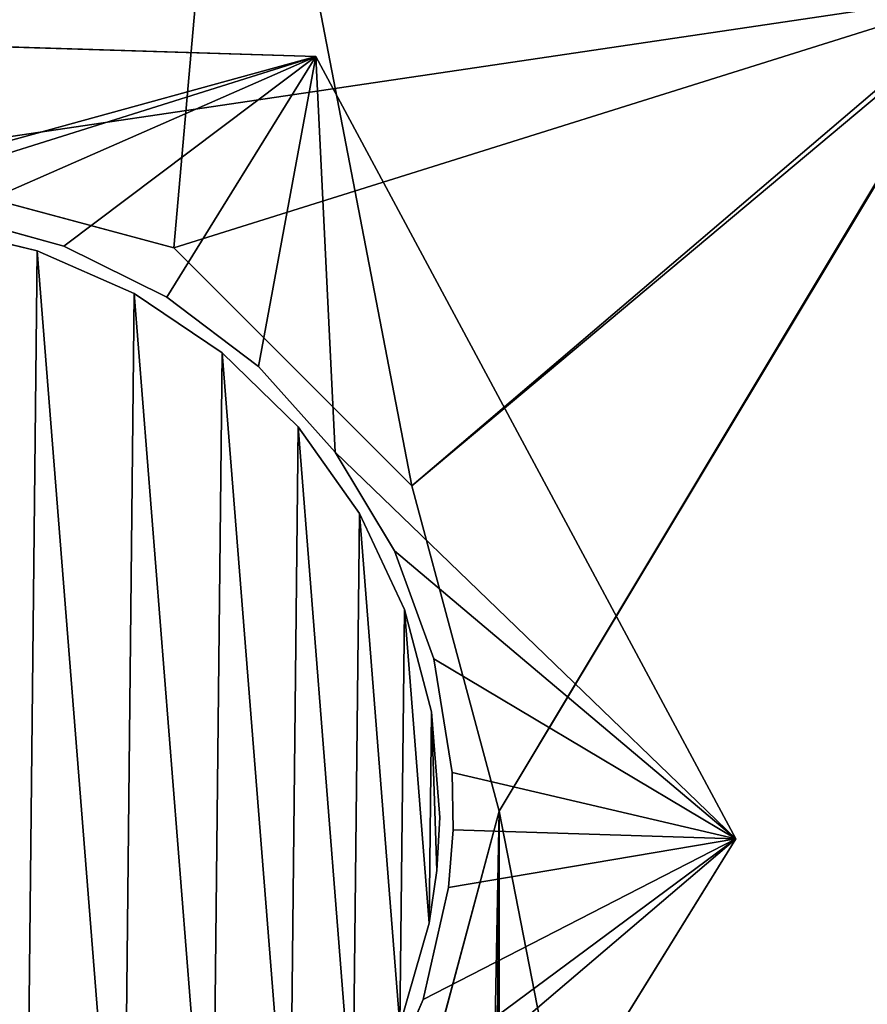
# Model space of a CAD drawing. Extents: x 1 to 151, y 1 to 151.
# Tile 613 of 621: x 109.2 to 116.36, y 129.54 to 137.87. Entities that reach past the tile are written whole.
import ezdxf

# ---------------------------------------------------------------- set-up
doc = ezdxf.new("R2010")
doc.units = 0
doc.header["$LTSCALE"] = 25.4
doc.layers.get('0').update_dxf_attribs({"color": 13, "linetype": 'CONTINUOUS'})

# ---------------------------------------------------------------- blocks, each defined once
blk = doc.blocks.new('MONTERREY-LED-9507_STL_1')
at = {"color": 9}
for p, q in [((111.7006, 137.5544, 18.5), (104.1987, 137.7864, 18.5)), ((104.1987, 137.7864, 15.5), (111.7006, 137.5544, 15.5)), ((111.7006, 137.5544, 18.5), (104.1987, 137.7864, 18.5)), ((104.1987, 137.7864, 15.5), (111.7006, 137.5544, 15.5)), ((115.2507, 130.9415, 18.5), (111.7006, 137.5544, 18.5)), ((111.7006, 137.5544, 15.5), (115.2507, 130.9415, 15.5)), ((115.2507, 130.9415, 18.5), (111.7006, 137.5544, 18.5)), ((111.7006, 137.5544, 15.5), (115.2507, 130.9415, 15.5)), ((111.7006, 137.5544, 15.5), (111.7006, 137.5544, 18.5)), ((111.7006, 137.5544, 15.5), (111.7006, 137.5544, 18.5)), ((108.6326, 136.2101, 18.5), (109.5698, 135.9518, 18.5)), ((109.5698, 135.9518, 15.5), (108.6326, 136.2101, 15.5)), ((109.5698, 135.9518, 15.5), (108.6326, 136.2101, 15.5)), ((108.6326, 136.2101, 18.5), (109.5698, 135.9518, 18.5)), ((108.473, 136.1208, 19.0086), (109.3448, 135.9119, 19.0086)), ((109.3448, 135.9119, 9.0086), (108.473, 136.1208, 9.0086)), ((108.473, 136.1208, 19.0086), (109.3448, 135.9119, 19.0086)), ((109.3448, 135.9119, 9.0086), (108.473, 136.1208, 9.0086)), ((109.5698, 135.9518, 18.5), (110.4412, 135.5208, 18.5)), ((110.4412, 135.5208, 15.5), (109.5698, 135.9518, 15.5)), ((109.5698, 135.9518, 15.5), (109.5698, 135.9518, 18.5)), ((109.5698, 135.9518, 15.5), (109.5698, 135.9518, 18.5)), ((110.4412, 135.5208, 15.5), (109.5698, 135.9518, 15.5)), ((109.5698, 135.9518, 18.5), (110.4412, 135.5208, 18.5)), ((109.3448, 135.9119, 19.0086), (109.3448, 135.9119, 9.0086)), ((109.3448, 135.9119, 19.0086), (110.1652, 135.5508, 19.0086)), ((110.1652, 135.5508, 9.0086), (109.3448, 135.9119, 9.0086)), ((109.3448, 135.9119, 19.0086), (109.3448, 135.9119, 9.0086)), ((109.3448, 135.9119, 19.0086), (110.1652, 135.5508, 19.0086)), ((110.1652, 135.5508, 9.0086), (109.3448, 135.9119, 9.0086)), ((110.1652, 135.5508, 19.0086), (110.1652, 135.5508, 9.0086)), ((110.1652, 135.5508, 19.0086), (110.908, 135.049, 19.0086)), ((110.908, 135.049, 9.0086), (110.1652, 135.5508, 9.0086)), ((110.1652, 135.5508, 19.0086), (110.1652, 135.5508, 9.0086)), ((110.1652, 135.5508, 19.0086), (110.908, 135.049, 19.0086)), ((110.908, 135.049, 9.0086), (110.1652, 135.5508, 9.0086)), ((110.4412, 135.5208, 18.5), (111.2152, 134.9327, 18.5)), ((111.2152, 134.9327, 15.5), (110.4412, 135.5208, 15.5)), ((110.4412, 135.5208, 15.5), (110.4412, 135.5208, 18.5)), ((110.4412, 135.5208, 15.5), (110.4412, 135.5208, 18.5)), ((111.2152, 134.9327, 15.5), (110.4412, 135.5208, 15.5)), ((110.4412, 135.5208, 18.5), (111.2152, 134.9327, 18.5)), ((110.908, 135.049, 19.0086), (110.908, 135.049, 9.0086)), ((110.908, 135.049, 19.0086), (111.5492, 134.4226, 19.0086)), ((111.5492, 134.4226, 9.0086), (110.908, 135.049, 9.0086)), ((110.908, 135.049, 19.0086), (110.908, 135.049, 9.0086)), ((110.908, 135.049, 19.0086), (111.5492, 134.4226, 19.0086)), ((111.5492, 134.4226, 9.0086), (110.908, 135.049, 9.0086)), ((111.2152, 134.9327, 18.5), (111.864, 134.2087, 18.5)), ((111.864, 134.2087, 15.5), (111.2152, 134.9327, 15.5)), ((111.2152, 134.9327, 15.5), (111.2152, 134.9327, 18.5)), ((111.2152, 134.9327, 15.5), (111.2152, 134.9327, 18.5)), ((111.864, 134.2087, 15.5), (111.2152, 134.9327, 15.5)), ((111.2152, 134.9327, 18.5), (111.864, 134.2087, 18.5)), ((111.5492, 134.4226, 19.0086), (111.5492, 134.4226, 9.0086)), ((111.5492, 134.4226, 19.0086), (112.0683, 133.6918, 19.0086)), ((112.0683, 133.6918, 9.0086), (111.5492, 134.4226, 9.0086)), ((111.5492, 134.4226, 19.0086), (111.5492, 134.4226, 9.0086)), ((111.5492, 134.4226, 19.0086), (112.0683, 133.6918, 19.0086)), ((112.0683, 133.6918, 9.0086), (111.5492, 134.4226, 9.0086)), ((111.864, 134.2087, 18.5), (112.3641, 133.3751, 18.5)), ((112.3641, 133.3751, 15.5), (111.864, 134.2087, 15.5)), ((111.864, 134.2087, 15.5), (111.864, 134.2087, 18.5)), ((111.864, 134.2087, 15.5), (111.864, 134.2087, 18.5)), ((112.3641, 133.3751, 15.5), (111.864, 134.2087, 15.5)), ((111.864, 134.2087, 18.5), (112.3641, 133.3751, 18.5)), ((112.0683, 133.6918, 19.0086), (112.0683, 133.6918, 9.0086)), ((112.0683, 133.6918, 19.0086), (112.4485, 132.8801, 19.0086)), ((112.4485, 132.8801, 9.0086), (112.0683, 133.6918, 9.0086)), ((112.0683, 133.6918, 19.0086), (112.0683, 133.6918, 9.0086)), ((112.0683, 133.6918, 19.0086), (112.4485, 132.8801, 19.0086)), ((112.4485, 132.8801, 9.0086), (112.0683, 133.6918, 9.0086)), ((112.3641, 133.3751, 18.5), (112.6973, 132.4618, 18.5)), ((112.6973, 132.4618, 15.5), (112.3641, 133.3751, 15.5)), ((112.3641, 133.3751, 15.5), (112.3641, 133.3751, 18.5)), ((112.3641, 133.3751, 15.5), (112.3641, 133.3751, 18.5)), ((112.6973, 132.4618, 15.5), (112.3641, 133.3751, 15.5)), ((112.3641, 133.3751, 18.5), (112.6973, 132.4618, 18.5)), ((112.4485, 132.8801, 19.0086), (112.4485, 132.8801, 9.0086)), ((112.4485, 132.8801, 19.0086), (112.6777, 132.0135, 19.0086)), ((112.6777, 132.0135, 9.0086), (112.4485, 132.8801, 9.0086)), ((112.4485, 132.8801, 19.0086), (112.4485, 132.8801, 9.0086)), ((112.4485, 132.8801, 19.0086), (112.6777, 132.0135, 19.0086)), ((112.6777, 132.0135, 9.0086), (112.4485, 132.8801, 9.0086)), ((112.6973, 132.4618, 18.5), (112.8517, 131.502, 18.5)), ((112.8517, 131.502, 15.5), (112.6973, 132.4618, 15.5)), ((112.6973, 132.4618, 15.5), (112.6973, 132.4618, 18.5)), ((112.6973, 132.4618, 15.5), (112.6973, 132.4618, 18.5)), ((112.8517, 131.502, 15.5), (112.6973, 132.4618, 15.5)), ((112.6973, 132.4618, 18.5), (112.8517, 131.502, 18.5)), ((112.6777, 132.0135, 19.0086), (112.6777, 132.0135, 9.0086)), ((112.6777, 132.0135, 19.0086), (112.7485, 131.1199, 19.0086)), ((112.7485, 131.1199, 9.0086), (112.6777, 132.0135, 9.0086)), ((112.6777, 132.0135, 19.0086), (112.6777, 132.0135, 9.0086)), ((112.6777, 132.0135, 19.0086), (112.7485, 131.1199, 19.0086)), ((112.7485, 131.1199, 9.0086), (112.6777, 132.0135, 9.0086)), ((112.8517, 131.502, 18.5), (112.8598, 131.0155, 18.5)), ((112.8598, 131.0155, 15.5), (112.8517, 131.502, 15.5)), ((112.8517, 131.502, 15.5), (112.8517, 131.502, 18.5)), ((112.8517, 131.502, 15.5), (112.8517, 131.502, 18.5)), ((112.8598, 131.0155, 15.5), (112.8517, 131.502, 15.5)), ((112.8517, 131.502, 18.5), (112.8598, 131.0155, 18.5)), ((112.7236, 130.6719, 9.0086), (112.7485, 131.1199, 9.0086)), ((112.7485, 131.1199, 19.0086), (112.7236, 130.6719, 19.0086)), ((112.7485, 131.1199, 19.0086), (112.7236, 130.6719, 19.0086)), ((112.7236, 130.6719, 9.0086), (112.7485, 131.1199, 9.0086)), ((112.7485, 131.1199, 19.0086), (112.7485, 131.1199, 9.0086)), ((112.7485, 131.1199, 19.0086), (112.7485, 131.1199, 9.0086)), ((112.8598, 131.0155, 18.5), (112.8217, 130.5303, 18.5)), ((112.8217, 130.5303, 15.5), (112.8598, 131.0155, 15.5)), ((112.8217, 130.5303, 15.5), (112.8598, 131.0155, 15.5)), ((112.8598, 131.0155, 18.5), (112.8217, 130.5303, 18.5)), ((112.8598, 131.0155, 15.5), (112.8598, 131.0155, 18.5)), ((112.8598, 131.0155, 15.5), (112.8598, 131.0155, 18.5)), ((111.2989, 124.5606, 18.5), (115.2507, 130.9415, 18.5)), ((115.2507, 130.9415, 15.5), (111.2989, 124.5606, 15.5)), ((111.2989, 124.5606, 18.5), (115.2507, 130.9415, 18.5)), ((115.2507, 130.9415, 15.5), (111.2989, 124.5606, 15.5)), ((115.2507, 130.9415, 15.5), (115.2507, 130.9415, 18.5)), ((115.2507, 130.9415, 15.5), (115.2507, 130.9415, 18.5)), ((112.7236, 130.6719, 19.0086), (112.6586, 130.228, 19.0086)), ((112.6586, 130.228, 9.0086), (112.7236, 130.6719, 9.0086)), ((112.7236, 130.6719, 19.0086), (112.6586, 130.228, 19.0086)), ((112.6586, 130.228, 9.0086), (112.7236, 130.6719, 9.0086)), ((112.7236, 130.6719, 9.0086), (112.7236, 130.6719, 19.0086)), ((112.7236, 130.6719, 9.0086), (112.7236, 130.6719, 19.0086)), ((112.8217, 130.5303, 18.5), (112.6083, 129.5819, 18.5)), ((112.6083, 129.5819, 15.5), (112.8217, 130.5303, 15.5)), ((112.6083, 129.5819, 15.5), (112.8217, 130.5303, 15.5)), ((112.8217, 130.5303, 18.5), (112.6083, 129.5819, 18.5)), ((112.8217, 130.5303, 15.5), (112.8217, 130.5303, 18.5)), ((112.8217, 130.5303, 15.5), (112.8217, 130.5303, 18.5)), ((112.6586, 130.228, 19.0086), (112.4108, 129.3665, 19.0086)), ((112.4108, 129.3665, 9.0086), (112.6586, 130.228, 9.0086)), ((112.6586, 130.228, 19.0086), (112.4108, 129.3665, 19.0086)), ((112.4108, 129.3665, 9.0086), (112.6586, 130.228, 9.0086)), ((112.6586, 130.228, 19.0086), (112.6586, 130.228, 9.0086)), ((112.6586, 130.228, 19.0086), (112.6586, 130.228, 9.0086)), ((112.6083, 129.5819, 18.5), (112.2192, 128.691, 18.5)), ((112.2192, 128.691, 15.5), (112.6083, 129.5819, 15.5)), ((112.2192, 128.691, 15.5), (112.6083, 129.5819, 15.5)), ((112.6083, 129.5819, 18.5), (112.2192, 128.691, 18.5)), ((112.6083, 129.5819, 15.5), (112.6083, 129.5819, 18.5)), ((112.6083, 129.5819, 15.5), (112.6083, 129.5819, 18.5))]:
    blk.add_line(p, q, dxfattribs=at)
at = {"color": 250}
for p, q in [((107.7488, 136.6735, 15.5), (110.4988, 135.9366, 15.5)), ((110.4988, 135.9366), (107.7488, 136.6735)), ((107.7488, 136.6735, 15.5), (110.4988, 135.9366, 15.5)), ((110.4988, 135.9366), (107.7488, 136.6735)), ((110.4988, 135.9366, 15.5), (112.5119, 133.9235, 15.5)), ((112.5119, 133.9235), (110.4988, 135.9366)), ((110.4988, 135.9366, 15.5), (112.5119, 133.9235, 15.5)), ((110.4988, 135.9366, 15.5), (110.4988, 135.9366)), ((112.5119, 133.9235), (110.4988, 135.9366)), ((110.4988, 135.9366, 15.5), (110.4988, 135.9366)), ((112.5119, 133.9235, 15.5), (113.2488, 131.1735, 15.5)), ((113.2488, 131.1735), (112.5119, 133.9235)), ((112.5119, 133.9235, 15.5), (113.2488, 131.1735, 15.5)), ((112.5119, 133.9235, 15.5), (112.5119, 133.9235)), ((113.2488, 131.1735), (112.5119, 133.9235)), ((112.5119, 133.9235, 15.5), (112.5119, 133.9235)), ((113.2488, 131.1735, 15.5), (112.5119, 128.4235, 15.5)), ((112.5119, 128.4235), (113.2488, 131.1735)), ((113.2488, 131.1735, 15.5), (112.5119, 128.4235, 15.5)), ((112.5119, 128.4235), (113.2488, 131.1735)), ((113.2488, 131.1735), (113.2488, 131.1735, 15.5)), ((113.2488, 131.1735), (113.2488, 131.1735, 15.5))]:
    blk.add_line(p, q, dxfattribs=at)
mesh = blk.add_polyface(dxfattribs=at)
corners = [(6.2525, 75.75), (6.459, 47.0487), (2.1911, 61.1182), (6.9893, 73), (13.3898, 34.0822), (9.0025, 70.9869), (11.7525, 70.25), (14.5025, 70.9869), (22.717, 22.717), (16.5156, 73), (17.2525, 75.75), (22.717, 128.783), (34.0822, 138.1102), (34.0822, 13.3898), (47.0487, 145.041), (47.0487, 6.459), (61.1182, 149.3089), (61.1182, 2.1911), (75.75, 150.75), (75.75, 0.75), (90.3818, 149.3089), (90.3818, 2.1911), (102.2488, 131.1735), (104.4513, 145.041), (102.9856, 133.9235), (104.9988, 135.9366), (107.7488, 136.6735), (117.4178, 138.1102), (110.4988, 135.9366), (112.5119, 133.9235), (113.2488, 131.1735), (113.2488, 20.3265), (102.2488, 20.3265), (104.4513, 6.459), (102.9856, 17.5765), (104.9988, 15.5634), (107.7488, 14.8265), (117.4178, 13.3898), (110.4988, 15.5634), (112.5119, 17.5765), (128.783, 128.783), (128.783, 22.717), (138.1102, 117.4178), (138.1102, 34.0822), (145.041, 104.4513), (145.041, 47.0487), (149.3089, 90.3818), (149.3089, 61.1182), (150.75, 75.75), (102.9856, 128.4235), (102.9856, 23.0765), (104.9988, 126.4104), (104.9988, 25.0896), (107.7488, 125.6735), (107.7488, 25.8265), (110.4988, 126.4104), (110.4988, 25.0896), (112.5119, 128.4235), (112.5119, 23.0765), (2.1911, 90.3818), (0.75, 75.75), (6.459, 104.4513), (6.9893, 78.5), (13.3898, 117.4178), (9.0025, 80.5131), (11.7525, 81.25), (14.5025, 80.5131), (16.5156, 78.5)]
mesh.append_faces([[corners[k] for k in face] for face in [(47, 46, 48), (59, 2, 60)]], dxfattribs={"vtx0": -1, "color": 250})
mesh.append_faces([[corners[k] for k in face] for face in [(1, 3, 4), (4, 7, 8), (8, 12, 13), (13, 14, 15), (15, 16, 17), (17, 18, 19), (19, 20, 21), (22, 23, 24), (24, 23, 25), (25, 23, 26), (26, 27, 28), (28, 27, 29), (29, 27, 30), (21, 32, 33), (33, 36, 37), (37, 40, 41), (41, 42, 43), (43, 44, 45), (45, 46, 47), (49, 32, 22), (32, 49, 50), (50, 51, 52), (52, 53, 54), (54, 55, 56), (56, 57, 58), (58, 30, 31), (0, 61, 62), (62, 63, 64), (64, 63, 65), (65, 63, 66), (66, 11, 67), (67, 11, 10)]], dxfattribs={"vtx0": -1, "vtx1": -1, "color": 250})
mesh.append_faces([[corners[k] for k in face] for face in [(8, 10, 11), (21, 20, 22), (30, 27, 31), (32, 21, 22), (37, 31, 27), (2, 61, 0)]], dxfattribs={"vtx0": -1, "vtx1": -1, "vtx2": -1, "color": 250})
mesh.append_faces([[corners[k] for k in face] for face in [(0, 1, 2), (1, 0, 3), (4, 3, 5), (4, 5, 6), (4, 6, 7), (8, 7, 9), (8, 9, 10), (8, 11, 12), (13, 12, 14), (15, 14, 16), (17, 16, 18), (19, 18, 20), (22, 20, 23), (26, 23, 27), (33, 32, 34), (33, 34, 35), (33, 35, 36), (37, 36, 38), (37, 38, 39), (37, 39, 31), (37, 27, 40), (41, 40, 42), (43, 42, 44), (45, 44, 46), (50, 49, 51), (52, 51, 53), (54, 53, 55), (56, 55, 57), (58, 57, 30), (2, 59, 61), (62, 61, 63), (66, 63, 11)]], dxfattribs={"vtx0": -1, "vtx2": -1, "color": 250})
mesh = blk.add_polyface(dxfattribs=at)
corners = [(1.3102, 68.4183, 15.5), (1.3102, 83.0817, 15.5), (0.95, 75.75, 15.5), (2.3873, 61.1572, 15.5), (2.3873, 90.3428, 15.5), (4.1709, 54.0367, 15.5), (4.1709, 97.4633, 15.5), (6.6438, 47.1253, 15.5), (6.2525, 75.75, 15.5), (6.9893, 73, 15.5), (9.7823, 40.4895, 15.5), (9.0025, 70.9869, 15.5), (11.7525, 70.25, 15.5), (13.5561, 34.1933, 15.5), (14.5025, 70.9869, 15.5), (17.9288, 28.2974, 15.5), (16.5156, 73, 15.5), (17.2525, 75.75, 15.5), (21.55, 75.75, 15.5), (22.8584, 128.6416, 15.5), (17.9288, 123.2026, 15.5), (21.9165, 82.0422, 15.5), (23.011, 88.2494, 15.5), (28.2974, 133.5712, 15.5), (24.8187, 94.2875, 15.5), (27.3151, 100.0749, 15.5), (30.4666, 105.5334, 15.5), (34.1933, 137.9439, 15.5), (34.2304, 110.5891, 15.5), (40.4895, 141.7177, 15.5), (38.5557, 115.1737, 15.5), (43.384, 119.2251, 15.5), (47.1253, 144.8562, 15.5), (48.65, 122.6886, 15.5), (54.0367, 147.3291, 15.5), (54.2825, 125.5173, 15.5), (61.1572, 149.1127, 15.5), (60.2053, 127.673, 15.5), (66.3383, 129.1266, 15.5), (68.4183, 150.1898, 15.5), (72.5985, 129.8583, 15.5), (75.75, 150.55, 15.5), (78.9015, 129.8583, 15.5), (83.0817, 150.1898, 15.5), (85.1617, 129.1266, 15.5), (90.3428, 149.1127, 15.5), (91.2947, 127.673, 15.5), (97.4633, 147.3291, 15.5), (97.2175, 125.5173, 15.5), (102.85, 122.6886, 15.5), (102.2488, 131.1735, 15.5), (102.9856, 128.4235, 15.5), (108.116, 119.2251, 15.5), (104.9988, 126.4104, 15.5), (107.7488, 125.6735, 15.5), (110.4988, 126.4104, 15.5), (112.9443, 115.1737, 15.5), (112.5119, 128.4235, 15.5), (113.2488, 131.1735, 15.5), (117.2696, 110.5891, 15.5), (104.3747, 6.6438, 15.5), (102.2488, 20.3265, 15.5), (97.4633, 4.1709, 15.5), (102.9856, 17.5765, 15.5), (104.9988, 15.5634, 15.5), (111.0105, 9.7823, 15.5), (107.7488, 14.8265, 15.5), (110.4988, 15.5634, 15.5), (112.5119, 17.5765, 15.5), (117.3067, 13.5561, 15.5), (113.2488, 20.3265, 15.5), (117.2696, 40.9109, 15.5), (121.0334, 45.9666, 15.5), (123.2026, 17.9288, 15.5), (124.1849, 51.4251, 15.5), (128.6416, 22.8584, 15.5), (126.6813, 57.2125, 15.5), (128.489, 63.2506, 15.5), (129.5835, 69.4578, 15.5), (133.5712, 28.2974, 15.5), (129.95, 75.75, 15.5), (104.3747, 144.8562, 15.5), (102.9856, 133.9235, 15.5), (104.9988, 135.9366, 15.5), (111.0105, 141.7177, 15.5), (107.7488, 136.6735, 15.5), (110.4988, 135.9366, 15.5), (112.5119, 133.9235, 15.5), (117.3067, 137.9439, 15.5), (121.0334, 105.5334, 15.5), (123.2026, 133.5712, 15.5), (124.1849, 100.0749, 15.5), (128.6416, 128.6416, 15.5), (126.6813, 94.2875, 15.5), (128.489, 88.2494, 15.5), (129.5835, 82.0422, 15.5), (133.5712, 123.2026, 15.5), (137.9439, 34.1933, 15.5), (137.9439, 117.3067, 15.5), (141.7177, 40.4895, 15.5), (141.7177, 111.0105, 15.5), (144.8562, 47.1253, 15.5), (144.8562, 104.3747, 15.5), (147.3291, 54.0367, 15.5), (147.3291, 97.4633, 15.5), (149.1127, 61.1572, 15.5), (149.1127, 90.3428, 15.5), (150.1898, 68.4183, 15.5), (150.1898, 83.0817, 15.5), (150.55, 75.75, 15.5), (6.6438, 104.3747, 15.5), (6.9893, 78.5, 15.5), (9.7823, 111.0105, 15.5), (9.0025, 80.5131, 15.5), (11.7525, 81.25, 15.5), (13.5561, 117.3067, 15.5), (14.5025, 80.5131, 15.5), (16.5156, 78.5, 15.5), (22.8584, 22.8584, 15.5), (21.9165, 69.4578, 15.5), (23.011, 63.2506, 15.5), (28.2974, 17.9288, 15.5), (24.8187, 57.2125, 15.5), (27.3151, 51.4251, 15.5), (30.4666, 45.9666, 15.5), (34.1933, 13.5561, 15.5), (34.2304, 40.9109, 15.5), (40.4895, 9.7823, 15.5), (38.5557, 36.3263, 15.5), (43.384, 32.2749, 15.5), (47.1253, 6.6438, 15.5), (48.65, 28.8114, 15.5), (54.0367, 4.1709, 15.5), (54.2825, 25.9827, 15.5), (61.1572, 2.3873, 15.5), (60.2053, 23.827, 15.5), (66.3383, 22.3734, 15.5), (68.4183, 1.3102, 15.5), (72.5985, 21.6417, 15.5), (75.75, 0.95, 15.5), (78.9015, 21.6417, 15.5), (83.0817, 1.3102, 15.5), (85.1617, 22.3734, 15.5), (90.3428, 2.3873, 15.5), (91.2947, 23.827, 15.5), (97.2175, 25.9827, 15.5), (102.85, 28.8114, 15.5), (102.9856, 23.0765, 15.5), (108.116, 32.2749, 15.5), (104.9988, 25.0896, 15.5), (107.7488, 25.8265, 15.5), (110.4988, 25.0896, 15.5), (112.9443, 36.3263, 15.5), (112.5119, 23.0765, 15.5)]
mesh.append_faces([[corners[k] for k in face] for face in [(0, 1, 2), (108, 107, 109)]], dxfattribs={"vtx0": -1, "color": 250})
mesh.append_faces([[corners[k] for k in face] for face in [(1, 3, 4), (4, 5, 6), (8, 7, 9), (9, 10, 11), (11, 10, 12), (12, 13, 14), (14, 15, 16), (16, 15, 17), (19, 22, 23), (23, 26, 27), (27, 28, 29), (29, 31, 32), (32, 33, 34), (34, 35, 36), (36, 38, 39), (39, 40, 41), (41, 42, 43), (43, 44, 45), (45, 46, 47), (50, 49, 51), (51, 52, 53), (53, 52, 54), (54, 52, 55), (55, 56, 57), (57, 56, 58), (60, 61, 62), (61, 60, 63), (63, 60, 64), (64, 65, 66), (66, 65, 67), (67, 65, 68), (68, 69, 70), (71, 69, 72), (72, 73, 74), (74, 75, 76), (76, 75, 77), (77, 75, 78), (78, 79, 80), (81, 83, 84), (84, 87, 88), (88, 89, 90), (90, 91, 92), (92, 95, 96), (96, 97, 98), (98, 99, 100), (100, 101, 102), (102, 103, 104), (104, 105, 106), (106, 107, 108), (110, 111, 112), (112, 114, 115), (115, 116, 20), (18, 118, 119), (119, 118, 120), (120, 121, 122), (122, 121, 123), (123, 121, 124), (124, 125, 126), (126, 127, 128), (128, 127, 129), (129, 130, 131), (131, 132, 133), (133, 134, 135), (135, 134, 136), (136, 137, 138), (138, 139, 140), (140, 141, 142), (142, 143, 144), (144, 62, 145), (145, 62, 146), (146, 147, 148), (148, 151, 152), (152, 70, 71)]], dxfattribs={"vtx0": -1, "vtx1": -1, "color": 250})
mesh.append_faces([[corners[k] for k in face] for face in [(6, 7, 8), (47, 49, 50), (70, 69, 71), (88, 58, 59), (96, 80, 79), (20, 17, 15), (20, 118, 18), (146, 62, 61)]], dxfattribs={"vtx0": -1, "vtx1": -1, "vtx2": -1, "color": 250})
mesh.append_faces([[corners[k] for k in face] for face in [(1, 0, 3), (4, 3, 5), (6, 5, 7), (9, 7, 10), (12, 10, 13), (14, 13, 15), (18, 19, 20), (19, 18, 21), (19, 21, 22), (23, 22, 24), (23, 24, 25), (23, 25, 26), (27, 26, 28), (29, 28, 30), (29, 30, 31), (32, 31, 33), (34, 33, 35), (36, 35, 37), (36, 37, 38), (39, 38, 40), (41, 40, 42), (43, 42, 44), (45, 44, 46), (47, 46, 48), (47, 48, 49), (51, 49, 52), (55, 52, 56), (58, 56, 59), (64, 60, 65), (68, 65, 69), (72, 69, 73), (74, 73, 75), (78, 75, 79), (50, 81, 47), (81, 50, 82), (81, 82, 83), (84, 83, 85), (84, 85, 86), (84, 86, 87), (88, 87, 58), (88, 59, 89), (90, 89, 91), (92, 91, 93), (92, 93, 94), (92, 94, 95), (96, 95, 80), (96, 79, 97), (98, 97, 99), (100, 99, 101), (102, 101, 103), (104, 103, 105), (106, 105, 107), (8, 110, 6), (110, 8, 111), (112, 111, 113), (112, 113, 114), (115, 114, 116), (20, 116, 117), (20, 117, 17), (20, 15, 118), (120, 118, 121), (124, 121, 125), (126, 125, 127), (129, 127, 130), (131, 130, 132), (133, 132, 134), (136, 134, 137), (138, 137, 139), (140, 139, 141), (142, 141, 143), (144, 143, 62), (146, 61, 147), (148, 147, 149), (148, 149, 150), (148, 150, 151), (152, 151, 153), (152, 153, 70)]], dxfattribs={"vtx0": -1, "vtx2": -1, "color": 250})
at = {"color": 9}
mesh = blk.add_polyface(dxfattribs=at)
corners = [(100.2468, 131.4055, 18.5), (102.7002, 130.3614, 18.5), (102.6377, 131.3315, 18.5), (103.7969, 124.7926, 18.5), (102.9451, 129.4206, 18.5), (103.3636, 128.5432, 18.5), (103.9407, 127.7608, 18.5), (104.6553, 127.1018, 18.5), (105.4818, 126.59, 18.5), (106.3902, 126.2438, 18.5), (111.2989, 124.5606, 18.5), (107.3477, 126.0758, 18.5), (108.3197, 126.092, 18.5), (109.2711, 126.2919, 18.5), (110.1674, 126.6682, 18.5), (110.9764, 127.2073, 18.5), (111.6686, 127.8898, 18.5), (115.2507, 130.9415, 18.5), (112.2192, 128.691, 18.5), (112.6083, 129.5819, 18.5), (112.8217, 130.5303, 18.5), (112.8598, 131.0155, 18.5), (102.76, 132.296, 18.5), (104.1987, 137.7864, 18.5), (103.0626, 133.2198, 18.5), (103.5345, 134.0697, 18.5), (104.1588, 134.8149, 18.5), (104.9128, 135.4285, 18.5), (105.7693, 135.8883, 18.5), (106.6974, 136.1777, 18.5), (111.7006, 137.5544, 18.5), (107.6634, 136.2863, 18.5), (108.6326, 136.2101, 18.5), (109.5698, 135.9518, 18.5), (110.4412, 135.5208, 18.5), (111.2152, 134.9327, 18.5), (111.864, 134.2087, 18.5), (112.3641, 133.3751, 18.5), (112.6973, 132.4618, 18.5), (112.8517, 131.502, 18.5)]
mesh.append_faces([[corners[k] for k in face] for face in [(1, 3, 4), (4, 3, 5), (5, 3, 6), (6, 3, 7), (7, 3, 8), (8, 3, 9), (9, 10, 11), (11, 10, 12), (12, 10, 13), (13, 10, 14), (14, 10, 15), (15, 10, 16), (16, 17, 18), (18, 17, 19), (19, 17, 20), (20, 17, 21), (0, 22, 23), (22, 0, 2), (23, 29, 30), (30, 36, 17)]], dxfattribs={"vtx0": -1, "vtx1": -1, "color": 9})
mesh.append_faces([[corners[k] for k in face] for face in [(0, 1, 2), (1, 0, 3), (9, 3, 10), (16, 10, 17), (23, 22, 24), (23, 24, 25), (23, 25, 26), (23, 26, 27), (23, 27, 28), (23, 28, 29), (30, 29, 31), (30, 31, 32), (30, 32, 33), (30, 33, 34), (30, 34, 35), (30, 35, 36), (17, 36, 37), (17, 37, 38), (17, 38, 39), (17, 39, 21)]], dxfattribs={"vtx0": -1, "vtx2": -1, "color": 9})
mesh = blk.add_polyface(dxfattribs=at)
corners = [(100.2468, 131.4055, 15.5), (102.76, 132.296, 15.5), (102.6377, 131.3315, 15.5), (104.1987, 137.7864, 15.5), (103.0626, 133.2198, 15.5), (103.5345, 134.0697, 15.5), (104.1588, 134.8149, 15.5), (104.9128, 135.4285, 15.5), (105.7693, 135.8883, 15.5), (106.6974, 136.1777, 15.5), (111.7006, 137.5544, 15.5), (107.6634, 136.2863, 15.5), (108.6326, 136.2101, 15.5), (109.5698, 135.9518, 15.5), (110.4412, 135.5208, 15.5), (111.2152, 134.9327, 15.5), (111.864, 134.2087, 15.5), (115.2507, 130.9415, 15.5), (112.3641, 133.3751, 15.5), (112.6973, 132.4618, 15.5), (112.8517, 131.502, 15.5), (112.8598, 131.0155, 15.5), (102.7002, 130.3614, 15.5), (103.7969, 124.7926, 15.5), (102.9451, 129.4206, 15.5), (103.3636, 128.5432, 15.5), (103.9407, 127.7608, 15.5), (104.6553, 127.1018, 15.5), (105.4818, 126.59, 15.5), (106.3902, 126.2438, 15.5), (111.2989, 124.5606, 15.5), (107.3477, 126.0758, 15.5), (108.3197, 126.092, 15.5), (109.2711, 126.2919, 15.5), (110.1674, 126.6682, 15.5), (110.9764, 127.2073, 15.5), (111.6686, 127.8898, 15.5), (112.2192, 128.691, 15.5), (112.6083, 129.5819, 15.5), (112.8217, 130.5303, 15.5)]
mesh.append_faces([[corners[k] for k in face] for face in [(1, 3, 4), (4, 3, 5), (5, 3, 6), (6, 3, 7), (7, 3, 8), (8, 3, 9), (9, 10, 11), (11, 10, 12), (12, 10, 13), (13, 10, 14), (14, 10, 15), (15, 10, 16), (16, 17, 18), (18, 17, 19), (19, 17, 20), (20, 17, 21), (0, 22, 23), (22, 0, 2), (23, 29, 30), (30, 36, 17)]], dxfattribs={"vtx0": -1, "vtx1": -1, "color": 9})
mesh.append_faces([[corners[k] for k in face] for face in [(0, 1, 2), (1, 0, 3), (9, 3, 10), (16, 10, 17), (23, 22, 24), (23, 24, 25), (23, 25, 26), (23, 26, 27), (23, 27, 28), (23, 28, 29), (30, 29, 31), (30, 31, 32), (30, 32, 33), (30, 33, 34), (30, 34, 35), (30, 35, 36), (17, 36, 37), (17, 37, 38), (17, 38, 39), (17, 39, 21)]], dxfattribs={"vtx0": -1, "vtx2": -1, "color": 9})
mesh = blk.add_polyface(dxfattribs=at)
corners = [(104.1987, 137.7864, 18.5), (111.7006, 137.5544, 15.5), (104.1987, 137.7864, 15.5), (111.7006, 137.5544, 18.5)]
mesh.append_faces([[corners[k] for k in face] for face in [(0, 1, 2), (1, 0, 3)]], dxfattribs={"vtx0": -1, "color": 9})
mesh = blk.add_polyface(dxfattribs=at)
corners = [(111.7006, 137.5544, 15.5), (115.2507, 130.9415, 18.5), (115.2507, 130.9415, 15.5), (111.7006, 137.5544, 18.5)]
mesh.append_faces([[corners[k] for k in face] for face in [(0, 1, 2), (1, 0, 3)]], dxfattribs={"vtx0": -1, "color": 9})
at = {"color": 250}
mesh = blk.add_polyface(dxfattribs=at)
corners = [(110.4988, 135.9366, 15.5), (107.7488, 136.6735), (110.4988, 135.9366), (107.7488, 136.6735, 15.5)]
mesh.append_faces([[corners[k] for k in face] for face in [(0, 1, 2), (1, 0, 3)]], dxfattribs={"vtx0": -1, "color": 250})
at = {"color": 9}
mesh = blk.add_polyface(dxfattribs=at)
corners = [(109.5698, 135.9518, 18.5), (108.6326, 136.2101, 15.5), (109.5698, 135.9518, 15.5), (108.6326, 136.2101, 18.5)]
mesh.append_faces([[corners[k] for k in face] for face in [(0, 1, 2), (1, 0, 3)]], dxfattribs={"vtx0": -1, "color": 9})
mesh = blk.add_polyface(dxfattribs=at)
corners = [(102.915, 129.8951, 19.0086), (102.774, 131.6751, 19.0086), (102.7644, 130.7787, 19.0086), (102.9435, 132.5553, 19.0086), (103.2209, 129.0525, 19.0086), (103.2674, 133.3911, 19.0086), (103.6724, 128.2781, 19.0086), (103.7354, 134.1556, 19.0086), (104.2549, 127.5968, 19.0086), (104.3324, 134.8243, 19.0086), (104.9497, 127.0304, 19.0086), (105.0392, 135.3757, 19.0086), (105.7345, 126.5972, 19.0086), (105.8331, 135.7919, 19.0086), (106.584, 126.3111, 19.0086), (106.6885, 136.0598, 19.0086), (107.4709, 126.1812, 19.0086), (107.578, 136.1706, 19.0086), (108.3668, 126.2118, 19.0086), (108.473, 136.1208, 19.0086), (109.2428, 126.4019, 19.0086), (109.3448, 135.9119, 19.0086), (110.0708, 126.7454, 19.0086), (110.1652, 135.5508, 19.0086), (110.8241, 127.2311, 19.0086), (110.908, 135.049, 19.0086), (111.4786, 127.8436, 19.0086), (111.5492, 134.4226, 19.0086), (112.0133, 128.5631, 19.0086), (112.0683, 133.6918, 19.0086), (112.4108, 129.3665, 19.0086), (112.4485, 132.8801, 19.0086), (112.6586, 130.228, 19.0086), (112.6777, 132.0135, 19.0086), (112.7236, 130.6719, 19.0086), (112.7485, 131.1199, 19.0086)]
mesh.append_faces([[corners[k] for k in face] for face in [(0, 1, 2), (33, 34, 35)]], dxfattribs={"vtx0": -1, "color": 9})
mesh.append_faces([[corners[k] for k in face] for face in [(1, 0, 3), (3, 4, 5), (5, 6, 7), (7, 8, 9), (9, 10, 11), (11, 12, 13), (13, 14, 15), (15, 16, 17), (17, 18, 19), (19, 20, 21), (21, 22, 23), (23, 24, 25), (25, 26, 27), (27, 28, 29), (29, 30, 31), (31, 32, 33)]], dxfattribs={"vtx0": -1, "vtx1": -1, "color": 9})
mesh.append_faces([[corners[k] for k in face] for face in [(3, 0, 4), (5, 4, 6), (7, 6, 8), (9, 8, 10), (11, 10, 12), (13, 12, 14), (15, 14, 16), (17, 16, 18), (19, 18, 20), (21, 20, 22), (23, 22, 24), (25, 24, 26), (27, 26, 28), (29, 28, 30), (31, 30, 32), (33, 32, 34)]], dxfattribs={"vtx0": -1, "vtx2": -1, "color": 9})
mesh = blk.add_polyface(dxfattribs=at)
corners = [(102.774, 131.6751, 9.0086), (102.915, 129.8951, 9.0086), (102.7644, 130.7787, 9.0086), (102.9435, 132.5553, 9.0086), (103.2209, 129.0525, 9.0086), (103.2674, 133.3911, 9.0086), (103.6724, 128.2781, 9.0086), (103.7354, 134.1556, 9.0086), (104.2549, 127.5968, 9.0086), (104.3324, 134.8243, 9.0086), (104.9497, 127.0304, 9.0086), (105.0392, 135.3757, 9.0086), (105.7345, 126.5972, 9.0086), (105.8331, 135.7919, 9.0086), (106.584, 126.3111, 9.0086), (106.6885, 136.0598, 9.0086), (107.4709, 126.1812, 9.0086), (107.578, 136.1706, 9.0086), (108.3668, 126.2118, 9.0086), (108.473, 136.1208, 9.0086), (109.2428, 126.4019, 9.0086), (109.3448, 135.9119, 9.0086), (110.0708, 126.7454, 9.0086), (110.1652, 135.5508, 9.0086), (110.8241, 127.2311, 9.0086), (110.908, 135.049, 9.0086), (111.4786, 127.8436, 9.0086), (111.5492, 134.4226, 9.0086), (112.0133, 128.5631, 9.0086), (112.0683, 133.6918, 9.0086), (112.4108, 129.3665, 9.0086), (112.4485, 132.8801, 9.0086), (112.6586, 130.228, 9.0086), (112.6777, 132.0135, 9.0086), (112.7236, 130.6719, 9.0086), (112.7485, 131.1199, 9.0086)]
mesh.append_faces([[corners[k] for k in face] for face in [(0, 1, 2), (34, 33, 35)]], dxfattribs={"vtx0": -1, "color": 9})
mesh.append_faces([[corners[k] for k in face] for face in [(1, 3, 4), (4, 5, 6), (6, 7, 8), (8, 9, 10), (10, 11, 12), (12, 13, 14), (14, 15, 16), (16, 17, 18), (18, 19, 20), (20, 21, 22), (22, 23, 24), (24, 25, 26), (26, 27, 28), (28, 29, 30), (30, 31, 32), (32, 33, 34)]], dxfattribs={"vtx0": -1, "vtx1": -1, "color": 9})
mesh.append_faces([[corners[k] for k in face] for face in [(1, 0, 3), (4, 3, 5), (6, 5, 7), (8, 7, 9), (10, 9, 11), (12, 11, 13), (14, 13, 15), (16, 15, 17), (18, 17, 19), (20, 19, 21), (22, 21, 23), (24, 23, 25), (26, 25, 27), (28, 27, 29), (30, 29, 31), (32, 31, 33)]], dxfattribs={"vtx0": -1, "vtx2": -1, "color": 9})
mesh = blk.add_polyface(dxfattribs=at)
corners = [(108.473, 136.1208, 19.0086), (109.3448, 135.9119, 9.0086), (108.473, 136.1208, 9.0086), (109.3448, 135.9119, 19.0086)]
mesh.append_faces([[corners[k] for k in face] for face in [(0, 1, 2), (1, 0, 3)]], dxfattribs={"vtx0": -1, "color": 9})
mesh = blk.add_polyface(dxfattribs=at)
corners = [(110.4412, 135.5208, 18.5), (109.5698, 135.9518, 15.5), (110.4412, 135.5208, 15.5), (109.5698, 135.9518, 18.5)]
mesh.append_faces([[corners[k] for k in face] for face in [(0, 1, 2), (1, 0, 3)]], dxfattribs={"vtx0": -1, "color": 9})
at = {"color": 250}
mesh = blk.add_polyface(dxfattribs=at)
corners = [(112.5119, 133.9235, 15.5), (110.4988, 135.9366), (112.5119, 133.9235), (110.4988, 135.9366, 15.5)]
mesh.append_faces([[corners[k] for k in face] for face in [(0, 1, 2), (1, 0, 3)]], dxfattribs={"vtx0": -1, "color": 250})
at = {"color": 9}
mesh = blk.add_polyface(dxfattribs=at)
corners = [(109.3448, 135.9119, 19.0086), (110.1652, 135.5508, 9.0086), (109.3448, 135.9119, 9.0086), (110.1652, 135.5508, 19.0086)]
mesh.append_faces([[corners[k] for k in face] for face in [(0, 1, 2), (1, 0, 3)]], dxfattribs={"vtx0": -1, "color": 9})
mesh = blk.add_polyface(dxfattribs=at)
corners = [(110.1652, 135.5508, 19.0086), (110.908, 135.049, 9.0086), (110.1652, 135.5508, 9.0086), (110.908, 135.049, 19.0086)]
mesh.append_faces([[corners[k] for k in face] for face in [(0, 1, 2), (1, 0, 3)]], dxfattribs={"vtx0": -1, "color": 9})
mesh = blk.add_polyface(dxfattribs=at)
corners = [(111.2152, 134.9327, 18.5), (110.4412, 135.5208, 15.5), (111.2152, 134.9327, 15.5), (110.4412, 135.5208, 18.5)]
mesh.append_faces([[corners[k] for k in face] for face in [(0, 1, 2), (1, 0, 3)]], dxfattribs={"vtx0": -1, "color": 9})
mesh = blk.add_polyface(dxfattribs=at)
corners = [(110.908, 135.049, 19.0086), (111.5492, 134.4226, 9.0086), (110.908, 135.049, 9.0086), (111.5492, 134.4226, 19.0086)]
mesh.append_faces([[corners[k] for k in face] for face in [(0, 1, 2), (1, 0, 3)]], dxfattribs={"vtx0": -1, "color": 9})
mesh = blk.add_polyface(dxfattribs=at)
corners = [(111.2152, 134.9327, 18.5), (111.864, 134.2087, 15.5), (111.864, 134.2087, 18.5), (111.2152, 134.9327, 15.5)]
mesh.append_faces([[corners[k] for k in face] for face in [(0, 1, 2), (1, 0, 3)]], dxfattribs={"vtx0": -1, "color": 9})
mesh = blk.add_polyface(dxfattribs=at)
corners = [(111.5492, 134.4226, 9.0086), (112.0683, 133.6918, 19.0086), (112.0683, 133.6918, 9.0086), (111.5492, 134.4226, 19.0086)]
mesh.append_faces([[corners[k] for k in face] for face in [(0, 1, 2), (1, 0, 3)]], dxfattribs={"vtx0": -1, "color": 9})
mesh = blk.add_polyface(dxfattribs=at)
corners = [(111.864, 134.2087, 18.5), (112.3641, 133.3751, 15.5), (112.3641, 133.3751, 18.5), (111.864, 134.2087, 15.5)]
mesh.append_faces([[corners[k] for k in face] for face in [(0, 1, 2), (1, 0, 3)]], dxfattribs={"vtx0": -1, "color": 9})
at = {"color": 250}
mesh = blk.add_polyface(dxfattribs=at)
corners = [(112.5119, 133.9235, 15.5), (113.2488, 131.1735), (113.2488, 131.1735, 15.5), (112.5119, 133.9235)]
mesh.append_faces([[corners[k] for k in face] for face in [(0, 1, 2), (1, 0, 3)]], dxfattribs={"vtx0": -1, "color": 250})
at = {"color": 9}
mesh = blk.add_polyface(dxfattribs=at)
corners = [(112.0683, 133.6918, 9.0086), (112.4485, 132.8801, 19.0086), (112.4485, 132.8801, 9.0086), (112.0683, 133.6918, 19.0086)]
mesh.append_faces([[corners[k] for k in face] for face in [(0, 1, 2), (1, 0, 3)]], dxfattribs={"vtx0": -1, "color": 9})
mesh = blk.add_polyface(dxfattribs=at)
corners = [(112.3641, 133.3751, 18.5), (112.6973, 132.4618, 15.5), (112.6973, 132.4618, 18.5), (112.3641, 133.3751, 15.5)]
mesh.append_faces([[corners[k] for k in face] for face in [(0, 1, 2), (1, 0, 3)]], dxfattribs={"vtx0": -1, "color": 9})
mesh = blk.add_polyface(dxfattribs=at)
corners = [(112.4485, 132.8801, 9.0086), (112.6777, 132.0135, 19.0086), (112.6777, 132.0135, 9.0086), (112.4485, 132.8801, 19.0086)]
mesh.append_faces([[corners[k] for k in face] for face in [(0, 1, 2), (1, 0, 3)]], dxfattribs={"vtx0": -1, "color": 9})
mesh = blk.add_polyface(dxfattribs=at)
corners = [(112.6973, 132.4618, 18.5), (112.8517, 131.502, 15.5), (112.8517, 131.502, 18.5), (112.6973, 132.4618, 15.5)]
mesh.append_faces([[corners[k] for k in face] for face in [(0, 1, 2), (1, 0, 3)]], dxfattribs={"vtx0": -1, "color": 9})
mesh = blk.add_polyface(dxfattribs=at)
corners = [(112.6777, 132.0135, 9.0086), (112.7485, 131.1199, 19.0086), (112.7485, 131.1199, 9.0086), (112.6777, 132.0135, 19.0086)]
mesh.append_faces([[corners[k] for k in face] for face in [(0, 1, 2), (1, 0, 3)]], dxfattribs={"vtx0": -1, "color": 9})
mesh = blk.add_polyface(dxfattribs=at)
corners = [(112.8517, 131.502, 18.5), (112.8598, 131.0155, 15.5), (112.8598, 131.0155, 18.5), (112.8517, 131.502, 15.5)]
mesh.append_faces([[corners[k] for k in face] for face in [(0, 1, 2), (1, 0, 3)]], dxfattribs={"vtx0": -1, "color": 9})
at = {"color": 250}
mesh = blk.add_polyface(dxfattribs=at)
corners = [(113.2488, 131.1735, 15.5), (112.5119, 128.4235), (112.5119, 128.4235, 15.5), (113.2488, 131.1735)]
mesh.append_faces([[corners[k] for k in face] for face in [(0, 1, 2), (1, 0, 3)]], dxfattribs={"vtx0": -1, "color": 250})
at = {"color": 9}
mesh = blk.add_polyface(dxfattribs=at)
corners = [(112.7485, 131.1199, 9.0086), (112.7236, 130.6719, 19.0086), (112.7236, 130.6719, 9.0086), (112.7485, 131.1199, 19.0086)]
mesh.append_faces([[corners[k] for k in face] for face in [(0, 1, 2), (1, 0, 3)]], dxfattribs={"vtx0": -1, "color": 9})
mesh = blk.add_polyface(dxfattribs=at)
corners = [(112.8598, 131.0155, 18.5), (112.8217, 130.5303, 15.5), (112.8217, 130.5303, 18.5), (112.8598, 131.0155, 15.5)]
mesh.append_faces([[corners[k] for k in face] for face in [(0, 1, 2), (1, 0, 3)]], dxfattribs={"vtx0": -1, "color": 9})
mesh = blk.add_polyface(dxfattribs=at)
corners = [(115.2507, 130.9415, 15.5), (111.2989, 124.5606, 18.5), (111.2989, 124.5606, 15.5), (115.2507, 130.9415, 18.5)]
mesh.append_faces([[corners[k] for k in face] for face in [(0, 1, 2), (1, 0, 3)]], dxfattribs={"vtx0": -1, "color": 9})
mesh = blk.add_polyface(dxfattribs=at)
corners = [(112.7236, 130.6719, 9.0086), (112.6586, 130.228, 19.0086), (112.6586, 130.228, 9.0086), (112.7236, 130.6719, 19.0086)]
mesh.append_faces([[corners[k] for k in face] for face in [(0, 1, 2), (1, 0, 3)]], dxfattribs={"vtx0": -1, "color": 9})
mesh = blk.add_polyface(dxfattribs=at)
corners = [(112.8217, 130.5303, 18.5), (112.6083, 129.5819, 15.5), (112.6083, 129.5819, 18.5), (112.8217, 130.5303, 15.5)]
mesh.append_faces([[corners[k] for k in face] for face in [(0, 1, 2), (1, 0, 3)]], dxfattribs={"vtx0": -1, "color": 9})
mesh = blk.add_polyface(dxfattribs=at)
corners = [(112.6586, 130.228, 9.0086), (112.4108, 129.3665, 19.0086), (112.4108, 129.3665, 9.0086), (112.6586, 130.228, 19.0086)]
mesh.append_faces([[corners[k] for k in face] for face in [(0, 1, 2), (1, 0, 3)]], dxfattribs={"vtx0": -1, "color": 9})
mesh = blk.add_polyface(dxfattribs=at)
corners = [(112.6083, 129.5819, 18.5), (112.2192, 128.691, 15.5), (112.2192, 128.691, 18.5), (112.6083, 129.5819, 15.5)]
mesh.append_faces([[corners[k] for k in face] for face in [(0, 1, 2), (1, 0, 3)]], dxfattribs={"vtx0": -1, "color": 9})

msp = doc.modelspace()

# ---------------------------------------------------------------- block references
at = {"color": 0}
msp.add_blockref('MONTERREY-LED-9507_STL_1', (0, 0), dxfattribs=at)

doc.saveas('drawing.dxf')
